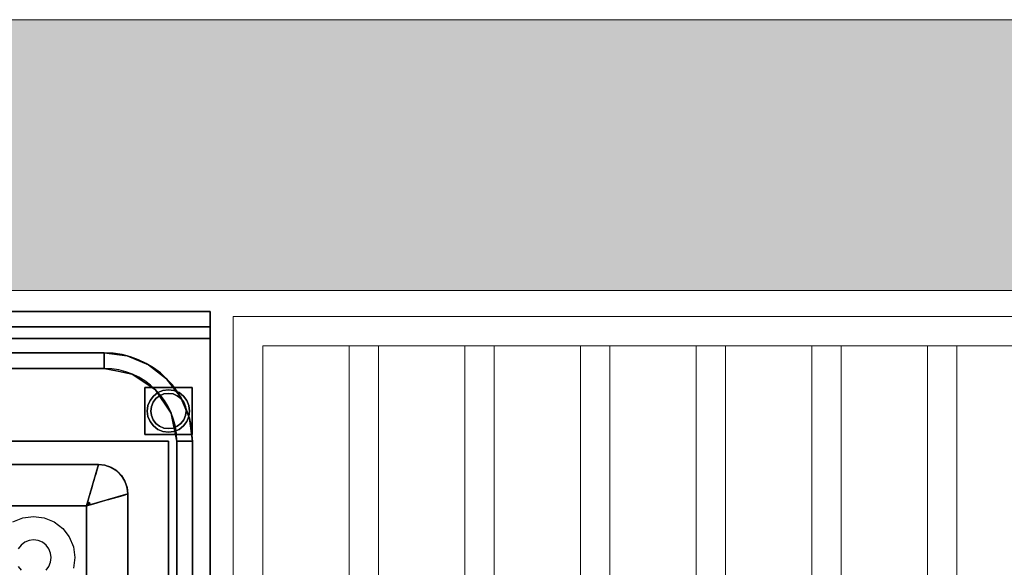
# Model space of a CAD drawing. Extents: x 3940905 to 4145695, y 925352 to 1109797.
# Tile 713 of 1056: x 4034492 to 4035328, y 1101843 to 1102308. Entities that reach past the tile are written whole.
import ezdxf

# ---------------------------------------------------------------- set-up
doc = ezdxf.new("R2010")
doc.units = 0
doc.header["$LTSCALE"] = 750
doc.header["$MEASUREMENT"] = 0
for name, color, linetype, lineweight in [('CKD Equipments', 252, 'CONTINUOUS', 0), ('HATCH', 7, 'CONTINUOUS', 0), ('wall', 7, 'CONTINUOUS', 25)]:
    doc.layers.add(name, color=color, linetype=linetype, lineweight=lineweight)

msp = doc.modelspace()

# ---------------------------------------------------------------- hatches: boundary and pattern name
at = {"layer": 'HATCH'}
h = msp.add_hatch(color=8, dxfattribs=at)
h.dxf.hatch_style = 1
h.paths.add_polyline_path([(4043641.81, 1102308.44), (4031046.81, 1102308.44), (4031046.81, 1088263.44), (4030916.81, 1088263.44), (4030916.81, 1074300.44), (4031079.81, 1074300.44), (4031079.81, 1067776.41), (4031536.81, 1067776.41), (4031536.81, 1072350.44), (4031536.81, 1074463.44), (4031146.81, 1074463.44), (4031146.81, 1088033.46), (4031271.81, 1088033.43), (4031271.81, 1102078.44), (4043641.81, 1102078.44)])

# ---------------------------------------------------------------- linework, layer by layer
at = {"layer": 'CKD Equipments', "color": 4, "lineweight": -2, "ltscale": 0.2}
for p, q in [((4033653.69, 1102060.53, -7.61), (4034653.69, 1102060.53, -7.61)), ((4034653.69, 1102060.53, -7.61), (4034653.69, 1101360.53, -7.61)), ((4033653.69, 1102047.53, -7.61), (4034653.69, 1102047.53, -7.61)), ((4033743.69, 1102025.41, -7.61), (4034563.69, 1102025.41, -7.61)), ((4034563.69, 1102012.13, -7.61), (4033743.69, 1102012.13, -7.61)), ((4034625.29, 1101450.53, -7.61), (4034625.29, 1101950.53, -7.61)), ((4034638.57, 1101950.53, -7.61), (4034638.57, 1101450.53, -7.61)), ((4033748.69, 1101930.53, -7.61), (4034558.69, 1101930.53, -7.61)), ((4034583.69, 1101905.53, -7.61), (4034583.69, 1101455.53, -7.61)), ((4034548.69, 1101895.53, -7.61), (4033758.69, 1101895.53, -7.61)), ((4034548.69, 1101465.53, -7.61), (4034548.69, 1101895.53, -7.61))]:
    msp.add_line(p, q, dxfattribs=at)
at = {"layer": 'CKD Equipments'}
for p, q in [((4034673.17, 1102056.34, -7.61), (4035423.17, 1102056.34, -7.61)), ((4034673.17, 1101456.34, -7.61), (4034673.17, 1102056.34, -7.61)), ((4034698.17, 1102031.34, -7.61), (4035398.17, 1102031.34, -7.61)), ((4034698.17, 1101481.34, -7.61), (4034698.17, 1102031.34, -7.61))]:
    msp.add_line(p, q, dxfattribs=at)
at = {"layer": 'CKD Equipments', "color": 252, "true_color": 0x989898}
for p, q in [((4034771.47, 1102031.34, -7.61), (4034771.47, 1101483.42, -7.61)), ((4034771.47, 1101483.42, -7.61), (4034771.47, 1102031.34, -7.61)), ((4034771.47, 1102031.34, -7.61), (4034771.47, 1101483.42, -7.61)), ((4034771.47, 1102031.34, -7.61), (4034771.47, 1101483.93, -7.61)), ((4034771.47, 1101483.93, -7.61), (4034771.47, 1102031.34, -7.61)), ((4034771.47, 1102031.34, -7.61), (4034771.47, 1101483.93, -7.61)), ((4034796.4, 1102031.34, -7.61), (4034796.4, 1101483.42, -7.61)), ((4034796.4, 1102031.34, -7.61), (4034796.4, 1101483.42, -7.61)), ((4034796.4, 1102031.34, -7.61), (4034796.4, 1101483.93, -7.61)), ((4034796.4, 1102031.34, -7.61), (4034796.4, 1101483.93, -7.61)), ((4034869.7, 1102031.34, -7.61), (4034869.7, 1101483.42, -7.61)), ((4034869.7, 1101483.42, -7.61), (4034869.7, 1102031.34, -7.61)), ((4034869.7, 1102031.34, -7.61), (4034869.7, 1101483.42, -7.61)), ((4034869.7, 1102031.34, -7.61), (4034869.7, 1101483.93, -7.61)), ((4034869.7, 1101483.93, -7.61), (4034869.7, 1102031.34, -7.61)), ((4034869.7, 1102031.34, -7.61), (4034869.7, 1101483.93, -7.61)), ((4034894.63, 1102031.34, -7.61), (4034894.63, 1101483.42, -7.61)), ((4034894.63, 1102031.34, -7.61), (4034894.63, 1101483.42, -7.61)), ((4034894.63, 1102031.34, -7.61), (4034894.63, 1101483.93, -7.61)), ((4034894.63, 1102031.34, -7.61), (4034894.63, 1101483.93, -7.61)), ((4034967.93, 1102031.34, -7.61), (4034967.93, 1101483.42, -7.61)), ((4034967.93, 1101483.42, -7.61), (4034967.93, 1102031.34, -7.61)), ((4034967.93, 1102031.34, -7.61), (4034967.93, 1101483.42, -7.61)), ((4034967.93, 1102031.34, -7.61), (4034967.93, 1101483.93, -7.61)), ((4034967.93, 1101483.93, -7.61), (4034967.93, 1102031.34, -7.61)), ((4034967.93, 1102031.34, -7.61), (4034967.93, 1101483.93, -7.61)), ((4034992.86, 1102031.34, -7.61), (4034992.86, 1101483.42, -7.61)), ((4034992.86, 1102031.34, -7.61), (4034992.86, 1101483.42, -7.61)), ((4034992.86, 1102031.34, -7.61), (4034992.86, 1101483.93, -7.61)), ((4034992.86, 1102031.34, -7.61), (4034992.86, 1101483.93, -7.61)), ((4035066.17, 1102031.34, -7.61), (4035066.17, 1101483.42, -7.61)), ((4035066.17, 1101483.42, -7.61), (4035066.17, 1102031.34, -7.61)), ((4035066.17, 1102031.34, -7.61), (4035066.17, 1101483.42, -7.61)), ((4035066.17, 1102031.34, -7.61), (4035066.17, 1101483.93, -7.61)), ((4035066.17, 1101483.93, -7.61), (4035066.17, 1102031.34, -7.61)), ((4035066.17, 1102031.34, -7.61), (4035066.17, 1101483.93, -7.61)), ((4035091.1, 1102031.34, -7.61), (4035091.1, 1101483.42, -7.61)), ((4035091.1, 1102031.34, -7.61), (4035091.1, 1101483.42, -7.61)), ((4035091.1, 1102031.34, -7.61), (4035091.1, 1101483.93, -7.61)), ((4035091.1, 1102031.34, -7.61), (4035091.1, 1101483.93, -7.61)), ((4035164.4, 1102031.34, -7.61), (4035164.4, 1101483.42, -7.61)), ((4035164.4, 1101483.42, -7.61), (4035164.4, 1102031.34, -7.61)), ((4035164.4, 1102031.34, -7.61), (4035164.4, 1101483.42, -7.61)), ((4035164.4, 1102031.34, -7.61), (4035164.4, 1101483.93, -7.61)), ((4035164.4, 1101483.93, -7.61), (4035164.4, 1102031.34, -7.61)), ((4035164.4, 1102031.34, -7.61), (4035164.4, 1101483.93, -7.61)), ((4035189.33, 1102031.34, -7.61), (4035189.33, 1101483.42, -7.61)), ((4035189.33, 1102031.34, -7.61), (4035189.33, 1101483.42, -7.61)), ((4035189.33, 1102031.34, -7.61), (4035189.33, 1101483.93, -7.61)), ((4035189.33, 1102031.34, -7.61), (4035189.33, 1101483.93, -7.61)), ((4035262.63, 1102031.34, -7.61), (4035262.63, 1101483.42, -7.61)), ((4035262.63, 1101483.42, -7.61), (4035262.63, 1102031.34, -7.61)), ((4035262.63, 1102031.34, -7.61), (4035262.63, 1101483.42, -7.61)), ((4035262.63, 1102031.34, -7.61), (4035262.63, 1101483.93, -7.61)), ((4035262.63, 1101483.93, -7.61), (4035262.63, 1102031.34, -7.61)), ((4035262.63, 1102031.34, -7.61), (4035262.63, 1101483.93, -7.61)), ((4035287.56, 1102031.34, -7.61), (4035287.56, 1101483.42, -7.61)), ((4035287.56, 1102031.34, -7.61), (4035287.56, 1101483.42, -7.61)), ((4035287.56, 1102031.34, -7.61), (4035287.56, 1101483.93, -7.61)), ((4035287.56, 1102031.34, -7.61), (4035287.56, 1101483.93, -7.61))]:
    msp.add_line(p, q, dxfattribs=at)
at = {"layer": 'CKD Equipments', "color": 4, "lineweight": -2, "ltscale": 0.2}
for centre, radius in [((4034563.69, 1101950.53, -7.61), 74.89), ((4034563.69, 1101950.53, -7.61), 61.61), ((4034558.69, 1101905.53, -7.61), 25)]:
    msp.add_arc(centre, radius, 0, 90, dxfattribs=at)
for points, invisible_edges in [([(4034153.69, 1101991.03, 842.39), (4034149.8, 1101990.52, 842.39), (4033653.69, 1102060.53, 842.39), (4034653.69, 1102060.53, 842.39)], 10), ([(4034653.69, 1102060.53, 842.39), (4034157.57, 1101990.52, 842.39), (4034153.69, 1101991.03, 842.39)], 13), ([(4034161.19, 1101989.02, 842.39), (4034157.57, 1101990.52, 842.39), (4034653.69, 1102060.53, 842.39)], 14), ([(4034164.29, 1101986.63, 842.39), (4034161.19, 1101989.02, 842.39), (4034653.69, 1102060.53, 842.39)], 14), ([(4034166.68, 1101983.53, 842.39), (4034164.29, 1101986.63, 842.39), (4034653.69, 1102060.53, 842.39)], 14), ([(4034166.68, 1101983.53, 842.39), (4034653.69, 1102060.53, 842.39), (4034618.19, 1101950.53, 842.39), (4034168.17, 1101979.91, 842.39)], 7), ([(4034653.69, 1101360.53, 842.39), (4034618.19, 1101396.03, 842.39), (4034618.19, 1101950.53, 842.39), (4034653.69, 1102060.53, 842.39)], 5), ([(4034653.69, 1102046.19, 897.39), (4034653.69, 1102044.6, 895.32), (4034653.69, 1102060.53, 842.39)], 14), ([(4034653.69, 1102047.19, 899.8), (4034653.69, 1102046.19, 897.39), (4034653.69, 1102060.53, 842.39)], 14), ([(4034653.69, 1102060.53, 992.39), (4034653.69, 1102047.53, 992.39), (4034653.69, 1102047.53, 902.39), (4034653.69, 1102060.53, 842.39)], 4), ([(4034653.69, 1102047.53, 902.39), (4034653.69, 1102047.19, 899.8), (4034653.69, 1102060.53, 842.39)], 14), ([(4034653.69, 1102037.53, 892.39), (4034653.69, 1101360.53, 892.39), (4034653.69, 1101360.53, 842.39), (4034653.69, 1102060.53, 842.39)], 8), ([(4034653.69, 1102042.53, 893.73), (4034653.69, 1102040.12, 892.73), (4034653.69, 1102060.53, 842.39)], 14), ([(4034653.69, 1102060.53, 842.39), (4034653.69, 1102040.12, 892.73), (4034653.69, 1102037.53, 892.39)], 13), ([(4034653.69, 1102042.53, 893.73), (4034653.69, 1102060.53, 842.39), (4034653.69, 1102044.6, 895.32)], 3), ([(4034653.69, 1102047.19, 899.8), (4034653.69, 1102047.53, 902.39), (4033653.69, 1102047.53, 902.39), (4033653.69, 1102047.19, 899.8)], 8), ([(4033653.69, 1102046.19, 897.39), (4034653.69, 1102046.19, 897.39), (4034653.69, 1102047.19, 899.8), (4033653.69, 1102047.19, 899.8)], 5), ([(4034653.69, 1102046.19, 897.39), (4033653.69, 1102046.19, 897.39), (4033653.69, 1102044.6, 895.32), (4034653.69, 1102044.6, 895.32)], 5), ([(4034653.69, 1102044.6, 895.32), (4033653.69, 1102044.6, 895.32), (4033653.69, 1102042.53, 893.73), (4034653.69, 1102042.53, 893.73)], 5), ([(4033653.69, 1102040.12, 892.73), (4034653.69, 1102040.12, 892.73), (4034653.69, 1102042.53, 893.73), (4033653.69, 1102042.53, 893.73)], 5), ([(4033653.69, 1102037.53, 892.39), (4034653.69, 1102037.53, 892.39), (4034653.69, 1102040.12, 892.73), (4033653.69, 1102040.12, 892.73)], 4), ([(4033743.69, 1102025.41, 892.39), (4034563.69, 1102025.41, 892.39), (4034653.69, 1102037.53, 892.39), (4033653.69, 1102037.53, 892.39)], 10), ([(4034563.69, 1102025.41, 892.39), (4034583.07, 1102022.86, 892.39), (4034653.69, 1102037.53, 892.39)], 14), ([(4034583.07, 1102022.86, 892.39), (4034601.13, 1102015.38, 892.39), (4034653.69, 1102037.53, 892.39)], 14), ([(4034601.13, 1102015.38, 892.39), (4034616.64, 1102003.48, 892.39), (4034653.69, 1102037.53, 892.39)], 14), ([(4034628.54, 1101987.97, 892.39), (4034653.69, 1102037.53, 892.39), (4034616.64, 1102003.48, 892.39)], 3), ([(4034653.69, 1102037.53, 892.39), (4034628.54, 1101987.97, 892.39), (4034636.02, 1101969.91, 892.39)], 13), ([(4034636.02, 1101969.91, 892.39), (4034638.57, 1101950.53, 892.39), (4034653.69, 1102037.53, 892.39)], 14), ([(4034653.69, 1102037.53, 892.39), (4034638.57, 1101950.53, 892.39), (4034638.57, 1101450.53, 892.39), (4034653.69, 1101360.53, 892.39)], 5), ([(4034575.47, 1102009.79, 882.39), (4034563.69, 1102025.41, 892.39), (4034563.69, 1102012.13, 882.39)], 1), ([(4034575.47, 1102009.79, 882.39), (4034583.07, 1102022.86, 892.39), (4034563.69, 1102025.41, 892.39)], 13), ([(4034575.47, 1102009.79, 882.39), (4034587.26, 1102007.44, 882.39), (4034583.07, 1102022.86, 892.39)], 14), ([(4034601.13, 1102015.38, 892.39), (4034583.07, 1102022.86, 892.39), (4034587.26, 1102007.44, 882.39)], 14), ([(4034153.69, 1101991.03, 882.39), (4034157.57, 1101990.52, 882.39), (4034563.69, 1102012.13, 882.39), (4033743.69, 1102012.13, 882.39)], 10), ([(4034563.69, 1102012.13, 882.39), (4034157.57, 1101990.52, 882.39), (4034161.19, 1101989.02, 882.39)], 13), ([(4034563.69, 1102012.13, 882.39), (4034161.19, 1101989.02, 882.39), (4034164.29, 1101986.63, 882.39)], 13), ([(4034563.69, 1102012.13, 882.39), (4034164.29, 1101986.63, 882.39), (4034166.68, 1101983.53, 882.39)], 13), ([(4034166.68, 1101983.53, 882.39), (4034168.17, 1101979.91, 882.39), (4034563.69, 1102012.13, 882.39)], 14), ([(4034563.69, 1102012.13, 882.39), (4034168.17, 1101979.91, 882.39), (4034168.69, 1101976.03, 882.39), (4034558.69, 1101930.53, 882.39)], 13), ([(4034563.69, 1102012.13, 882.39), (4034558.69, 1101930.53, 882.39), (4034564.25, 1101929.9, 882.39), (4034587.26, 1102007.44, 882.39)], 5), ([(4034601.13, 1102015.38, 892.39), (4034587.26, 1102007.44, 882.39), (4034597.26, 1102000.77, 882.39)], 13), ([(4034601.13, 1102015.38, 892.39), (4034597.26, 1102000.77, 882.39), (4034616.64, 1102003.48, 892.39)], 3), ([(4034587.26, 1102007.44, 882.39), (4034564.25, 1101929.9, 882.39), (4034607.25, 1101994.09, 882.39)], 3), ([(4034607.25, 1101994.09, 882.39), (4034616.64, 1102003.48, 892.39), (4034597.26, 1102000.77, 882.39)], 3), ([(4034613.93, 1101984.1, 882.39), (4034616.64, 1102003.48, 892.39), (4034607.25, 1101994.09, 882.39)], 3), ([(4034616.64, 1102003.48, 892.39), (4034613.93, 1101984.1, 882.39), (4034628.54, 1101987.97, 892.39)], 3), ([(4034569.54, 1101928.05, 882.39), (4034620.6, 1101974.1, 882.39), (4034607.25, 1101994.09, 882.39), (4034564.25, 1101929.9, 882.39)], 5), ([(4034635.57, 1101980.69, -2.61), (4034618.19, 1101994.03, -2.61), (4034613.53, 1101993.41, -2.61), (4034602.6, 1101985.03, -2.61)], 13), ([(4034630.91, 1101988.75, -7.61), (4034633.77, 1101985.03, -7.61), (4034602.6, 1101985.03, -7.61), (4034618.19, 1101994.03, -7.61)], 14), ([(4034602.6, 1101985.03, -7.61), (4034613.53, 1101993.41, -7.61), (4034618.19, 1101994.03, -7.61)], 13), ([(4034613.53, 1101993.41, -2.61), (4034609.19, 1101991.62, -2.61), (4034605.46, 1101988.75, -2.61), (4034602.6, 1101985.03, -2.61)], 8), ([(4034605.46, 1101988.75, -7.61), (4034609.19, 1101991.62, -7.61), (4034613.53, 1101993.41, -7.61), (4034602.6, 1101985.03, -7.61)], 4), ([(4034613.53, 1101993.41, -7.61), (4034609.19, 1101991.62, -7.61), (4034609.19, 1101991.62, -2.61), (4034613.53, 1101993.41, -2.61)], 10), ([(4034618.19, 1101994.03, -7.61), (4034613.53, 1101993.41, -7.61), (4034613.53, 1101993.41, -2.61), (4034618.19, 1101994.03, -2.61)], 10), ([(4034635.57, 1101980.69, -2.61), (4034633.77, 1101985.03, -2.61), (4034630.91, 1101988.75, -2.61), (4034618.19, 1101994.03, -2.61)], 12), ([(4034627.19, 1101991.62, -2.61), (4034622.84, 1101993.41, -2.61), (4034618.19, 1101994.03, -2.61), (4034630.91, 1101988.75, -2.61)], 4), ([(4034618.19, 1101994.03, -7.61), (4034622.84, 1101993.41, -7.61), (4034627.19, 1101991.62, -7.61), (4034630.91, 1101988.75, -7.61)], 8), ([(4034618.19, 1101994.03, -2.61), (4034622.84, 1101993.41, -2.61), (4034622.84, 1101993.41, -7.61), (4034618.19, 1101994.03, -7.61)], 10), ([(4034627.19, 1101991.62, -7.61), (4034622.84, 1101993.41, -7.61), (4034622.84, 1101993.41, -2.61), (4034627.19, 1101991.62, -2.61)], 10), ([(4034602.6, 1101985.03, -2.61), (4034600.8, 1101980.69, -2.61), (4034600.19, 1101976.03, -2.61), (4034635.57, 1101980.69, -2.61)], 12), ([(4034602.6, 1101985.03, -7.61), (4034633.77, 1101985.03, -7.61), (4034600.8, 1101971.37, -7.61), (4034600.19, 1101976.03, -7.61)], 11), ([(4034602.6, 1101985.03, -7.61), (4034600.19, 1101976.03, -7.61), (4034600.8, 1101980.69, -7.61)], 1), ([(4034600.8, 1101971.37, -7.61), (4034633.77, 1101985.03, -7.61), (4034635.57, 1101980.69, -7.61), (4034635.57, 1101971.37, -7.61)], 13), ([(4034602.6, 1101985.03, -7.61), (4034600.8, 1101980.69, -7.61), (4034600.8, 1101980.69, -2.61), (4034602.6, 1101985.03, -2.61)], 10), ([(4034605.46, 1101988.75, -7.61), (4034602.6, 1101985.03, -7.61), (4034602.6, 1101985.03, -2.61), (4034605.46, 1101988.75, -2.61)], 10), ([(4034603.19, 1101976.03, -2.61), (4034603.7, 1101979.91, -2.61), (4034605.2, 1101983.53, -2.61), (4034618.19, 1101991.03, -2.61)], 12), ([(4034632.67, 1101979.91, 67.39), (4034631.18, 1101983.53, 67.39), (4034628.79, 1101986.63, 67.39), (4034603.19, 1101976.03, 67.39)], 12), ([(4034605.2, 1101983.53, 67.39), (4034603.7, 1101979.91, 67.39), (4034603.19, 1101976.03, 67.39), (4034628.79, 1101986.63, 67.39)], 12), ([(4034610.69, 1101989.02, -2.61), (4034614.3, 1101990.52, -2.61), (4034618.19, 1101991.03, -2.61), (4034605.2, 1101983.53, -2.61)], 12), ([(4034605.2, 1101983.53, 67.39), (4034610.69, 1101989.02, 67.39), (4034607.58, 1101986.63, 67.39)], 1), ([(4034610.69, 1101989.02, -2.61), (4034605.2, 1101983.53, -2.61), (4034607.58, 1101986.63, -2.61)], 1), ([(4034607.58, 1101986.63, 67.39), (4034607.58, 1101986.63, -2.61), (4034605.2, 1101983.53, -2.61), (4034605.2, 1101983.53, 67.39)], 5), ([(4034609.19, 1101991.62, -7.61), (4034605.46, 1101988.75, -7.61), (4034605.46, 1101988.75, -2.61), (4034609.19, 1101991.62, -2.61)], 10), ([(4034610.69, 1101989.02, 67.39), (4034610.69, 1101989.02, -2.61), (4034607.58, 1101986.63, -2.61), (4034607.58, 1101986.63, 67.39)], 5), ([(4034614.3, 1101990.52, 67.39), (4034610.69, 1101989.02, 67.39), (4034618.19, 1101991.03, 67.39)], 2), ([(4034614.3, 1101990.52, 67.39), (4034614.3, 1101990.52, -2.61), (4034610.69, 1101989.02, -2.61), (4034610.69, 1101989.02, 67.39)], 5), ([(4034613.93, 1101984.1, 882.39), (4034620.6, 1101974.1, 882.39), (4034628.54, 1101987.97, 892.39)], 14), ([(4034614.3, 1101990.52, -2.61), (4034614.3, 1101990.52, 67.39), (4034618.19, 1101991.03, 67.39), (4034618.19, 1101991.03, -2.61)], 5), ([(4034622.07, 1101990.52, 67.39), (4034618.19, 1101991.03, 67.39), (4034628.79, 1101986.63, 67.39), (4034625.69, 1101989.02, 67.39)], 2), ([(4034628.79, 1101986.63, -2.61), (4034618.19, 1101991.03, -2.61), (4034622.07, 1101990.52, -2.61), (4034625.69, 1101989.02, -2.61)], 1), ([(4034622.07, 1101990.52, 67.39), (4034622.07, 1101990.52, -2.61), (4034618.19, 1101991.03, -2.61), (4034618.19, 1101991.03, 67.39)], 5), ([(4034620.6, 1101974.1, 882.39), (4034636.02, 1101969.91, 892.39), (4034628.54, 1101987.97, 892.39)], 13), ([(4034625.69, 1101989.02, 67.39), (4034625.69, 1101989.02, -2.61), (4034622.07, 1101990.52, -2.61), (4034622.07, 1101990.52, 67.39)], 5), ([(4034628.79, 1101986.63, 67.39), (4034628.79, 1101986.63, -2.61), (4034625.69, 1101989.02, -2.61), (4034625.69, 1101989.02, 67.39)], 5), ([(4034630.91, 1101988.75, -7.61), (4034627.19, 1101991.62, -7.61), (4034627.19, 1101991.62, -2.61), (4034630.91, 1101988.75, -2.61)], 10), ([(4034628.79, 1101986.63, -2.61), (4034631.18, 1101983.53, -2.61), (4034632.67, 1101979.91, -2.61)], 12), ([(4034628.79, 1101986.63, 67.39), (4034631.18, 1101983.53, 67.39), (4034631.18, 1101983.53, -2.61), (4034628.79, 1101986.63, -2.61)], 10), ([(4034633.77, 1101985.03, -7.61), (4034630.91, 1101988.75, -7.61), (4034630.91, 1101988.75, -2.61), (4034633.77, 1101985.03, -2.61)], 10), ([(4034635.57, 1101980.69, -7.61), (4034633.77, 1101985.03, -7.61), (4034633.77, 1101985.03, -2.61), (4034635.57, 1101980.69, -2.61)], 10), ([(4034168.17, 1101979.91, 842.39), (4034618.19, 1101950.53, 842.39), (4034168.69, 1101976.03, 842.39)], 3), ([(4034168.69, 1101976.03, 842.39), (4034618.19, 1101950.53, 842.39), (4034168.17, 1101972.14, 842.39)], 3), ([(4034168.69, 1101976.03, 882.39), (4034168.17, 1101972.14, 882.39), (4034558.69, 1101930.53, 882.39)], 14), ([(4034600.19, 1101976.03, -2.61), (4034635.57, 1101971.37, -2.61), (4034636.19, 1101976.03, -2.61), (4034635.57, 1101980.69, -2.61)], 9), ([(4034600.19, 1101976.03, -2.61), (4034600.8, 1101980.69, -2.61), (4034600.8, 1101980.69, -7.61), (4034600.19, 1101976.03, -7.61)], 2), ([(4034635.57, 1101971.37, -2.61), (4034600.19, 1101976.03, -2.61), (4034600.8, 1101971.37, -2.61), (4034609.19, 1101960.44, -2.61)], 13), ([(4034600.19, 1101976.03, -7.61), (4034600.8, 1101971.37, -7.61), (4034600.8, 1101971.37, -2.61), (4034600.19, 1101976.03, -2.61)], 2), ([(4034603.19, 1101976.03, 67.39), (4034603.7, 1101972.14, 67.39), (4034605.2, 1101968.53, 67.39), (4034632.67, 1101979.91, 67.39)], 12), ([(4034605.2, 1101968.53, -2.61), (4034603.19, 1101976.03, -2.61), (4034632.67, 1101979.91, -2.61), (4034607.58, 1101965.42, -2.61)], 7), ([(4034603.7, 1101979.91, 67.39), (4034603.7, 1101979.91, -2.61), (4034603.19, 1101976.03, -2.61), (4034603.19, 1101976.03, 67.39)], 1), ([(4034603.7, 1101972.14, -2.61), (4034603.19, 1101976.03, -2.61), (4034605.2, 1101968.53, -2.61)], 2), ([(4034603.19, 1101976.03, 67.39), (4034603.19, 1101976.03, -2.61), (4034603.7, 1101972.14, -2.61), (4034603.7, 1101972.14, 67.39)], 4), ([(4034605.2, 1101983.53, 67.39), (4034605.2, 1101983.53, -2.61), (4034603.7, 1101979.91, -2.61), (4034603.7, 1101979.91, 67.39)], 5), ([(4034632.67, 1101979.91, 67.39), (4034605.2, 1101968.53, 67.39), (4034607.58, 1101965.42, 67.39), (4034633.19, 1101976.03, 67.39)], 5), ([(4034607.58, 1101965.42, 67.39), (4034622.07, 1101961.54, 67.39), (4034625.69, 1101963.04, 67.39), (4034633.19, 1101976.03, 67.39)], 13), ([(4034632.67, 1101972.14, 67.39), (4034633.19, 1101976.03, 67.39), (4034625.69, 1101963.04, 67.39), (4034631.18, 1101968.53, 67.39)], 6), ([(4034631.18, 1101983.53, -2.61), (4034631.18, 1101983.53, 67.39), (4034632.67, 1101979.91, 67.39), (4034632.67, 1101979.91, -2.61)], 5), ([(4034633.19, 1101976.03, -2.61), (4034632.67, 1101972.14, -2.61), (4034632.67, 1101979.91, -2.61)], 2), ([(4034633.19, 1101976.03, -2.61), (4034632.67, 1101979.91, -2.61), (4034632.67, 1101979.91, 67.39), (4034633.19, 1101976.03, 67.39)], 2), ([(4034632.67, 1101972.14, 67.39), (4034632.67, 1101972.14, -2.61), (4034633.19, 1101976.03, -2.61), (4034633.19, 1101976.03, 67.39)], 1), ([(4034635.57, 1101971.37, -7.61), (4034635.57, 1101980.69, -7.61), (4034636.19, 1101976.03, -7.61)], 1), ([(4034636.19, 1101976.03, -7.61), (4034635.57, 1101980.69, -7.61), (4034635.57, 1101980.69, -2.61), (4034636.19, 1101976.03, -2.61)], 2), ([(4034636.19, 1101976.03, -2.61), (4034635.57, 1101971.37, -2.61), (4034635.57, 1101971.37, -7.61), (4034636.19, 1101976.03, -7.61)], 2), ([(4034164.29, 1101965.42, 842.39), (4034166.68, 1101968.53, 842.39), (4034618.19, 1101950.53, 842.39)], 14), ([(4034558.69, 1101930.53, 882.39), (4034166.68, 1101968.53, 882.39), (4034164.29, 1101965.42, 882.39)], 13), ([(4034618.19, 1101950.53, 842.39), (4034166.68, 1101968.53, 842.39), (4034168.17, 1101972.14, 842.39)], 13), ([(4034558.69, 1101930.53, 882.39), (4034168.17, 1101972.14, 882.39), (4034166.68, 1101968.53, 882.39)], 13), ([(4034620.6, 1101974.1, 882.39), (4034569.54, 1101928.05, 882.39), (4034574.28, 1101925.07, 882.39), (4034625.29, 1101950.53, 882.39)], 5), ([(4034602.6, 1101967.03, -2.61), (4034605.46, 1101963.3, -2.61), (4034609.19, 1101960.44, -2.61), (4034600.8, 1101971.37, -2.61)], 4), ([(4034627.19, 1101960.44, -7.61), (4034600.8, 1101971.37, -7.61), (4034635.57, 1101971.37, -7.61), (4034630.91, 1101963.3, -7.61)], 7), ([(4034600.8, 1101971.37, -7.61), (4034627.19, 1101960.44, -7.61), (4034622.84, 1101958.64, -7.61), (4034609.19, 1101960.44, -7.61)], 13), ([(4034609.19, 1101960.44, -7.61), (4034605.46, 1101963.3, -7.61), (4034602.6, 1101967.03, -7.61), (4034600.8, 1101971.37, -7.61)], 8), ([(4034600.8, 1101971.37, -7.61), (4034602.6, 1101967.03, -7.61), (4034602.6, 1101967.03, -2.61), (4034600.8, 1101971.37, -2.61)], 10), ([(4034603.7, 1101972.14, 67.39), (4034603.7, 1101972.14, -2.61), (4034605.2, 1101968.53, -2.61), (4034605.2, 1101968.53, 67.39)], 5), ([(4034605.2, 1101968.53, 67.39), (4034605.2, 1101968.53, -2.61), (4034607.58, 1101965.42, -2.61), (4034607.58, 1101965.42, 67.39)], 5), ([(4034609.19, 1101960.44, -2.61), (4034622.84, 1101958.64, -2.61), (4034627.19, 1101960.44, -2.61), (4034635.57, 1101971.37, -2.61)], 13), ([(4034636.02, 1101969.91, 892.39), (4034620.6, 1101974.1, 882.39), (4034622.95, 1101962.31, 882.39)], 13), ([(4034625.69, 1101963.04, -2.61), (4034622.07, 1101961.54, -2.61), (4034632.67, 1101972.14, -2.61), (4034628.79, 1101965.42, -2.61)], 6), ([(4034636.02, 1101969.91, 892.39), (4034622.95, 1101962.31, 882.39), (4034638.57, 1101950.53, 892.39)], 3), ([(4034631.18, 1101968.53, 67.39), (4034625.69, 1101963.04, 67.39), (4034628.79, 1101965.42, 67.39)], 1), ([(4034635.57, 1101971.37, -2.61), (4034627.19, 1101960.44, -2.61), (4034630.91, 1101963.3, -2.61), (4034633.77, 1101967.03, -2.61)], 1), ([(4034628.79, 1101965.42, -2.61), (4034632.67, 1101972.14, -2.61), (4034631.18, 1101968.53, -2.61)], 1), ([(4034628.79, 1101965.42, 67.39), (4034628.79, 1101965.42, -2.61), (4034631.18, 1101968.53, -2.61), (4034631.18, 1101968.53, 67.39)], 5), ([(4034630.91, 1101963.3, -7.61), (4034635.57, 1101971.37, -7.61), (4034633.77, 1101967.03, -7.61)], 1), ([(4034631.18, 1101968.53, 67.39), (4034631.18, 1101968.53, -2.61), (4034632.67, 1101972.14, -2.61), (4034632.67, 1101972.14, 67.39)], 5), ([(4034633.77, 1101967.03, -7.61), (4034635.57, 1101971.37, -7.61), (4034635.57, 1101971.37, -2.61), (4034633.77, 1101967.03, -2.61)], 10), ([(4034153.69, 1101961.03, 842.39), (4034157.57, 1101961.54, 842.39), (4034618.19, 1101950.53, 842.39), (4033689.19, 1101950.53, 842.39)], 10), ([(4033748.69, 1101930.53, 882.39), (4034558.69, 1101930.53, 882.39), (4034153.69, 1101961.03, 882.39)], 14), ([(4034157.57, 1101961.54, 882.39), (4034153.69, 1101961.03, 882.39), (4034558.69, 1101930.53, 882.39)], 14), ([(4034161.19, 1101963.04, 842.39), (4034618.19, 1101950.53, 842.39), (4034157.57, 1101961.54, 842.39)], 3), ([(4034161.19, 1101963.04, 882.39), (4034157.57, 1101961.54, 882.39), (4034558.69, 1101930.53, 882.39)], 14), ([(4034161.19, 1101963.04, 842.39), (4034164.29, 1101965.42, 842.39), (4034618.19, 1101950.53, 842.39)], 14), ([(4034161.19, 1101963.04, 882.39), (4034558.69, 1101930.53, 882.39), (4034164.29, 1101965.42, 882.39)], 3), ([(4034602.6, 1101967.03, -7.61), (4034605.46, 1101963.3, -7.61), (4034605.46, 1101963.3, -2.61), (4034602.6, 1101967.03, -2.61)], 10), ([(4034605.46, 1101963.3, -7.61), (4034609.19, 1101960.44, -7.61), (4034609.19, 1101960.44, -2.61), (4034605.46, 1101963.3, -2.61)], 10), ([(4034610.69, 1101963.04, 67.39), (4034614.3, 1101961.54, 67.39), (4034618.19, 1101961.03, 67.39), (4034607.58, 1101965.42, 67.39)], 4), ([(4034622.07, 1101961.54, 67.39), (4034607.58, 1101965.42, 67.39), (4034618.19, 1101961.03, 67.39)], 3), ([(4034618.19, 1101961.03, -2.61), (4034614.3, 1101961.54, -2.61), (4034610.69, 1101963.04, -2.61), (4034607.58, 1101965.42, -2.61)], 8), ([(4034618.19, 1101961.03, -2.61), (4034607.58, 1101965.42, -2.61), (4034622.07, 1101961.54, -2.61)], 3), ([(4034607.58, 1101965.42, 67.39), (4034607.58, 1101965.42, -2.61), (4034610.69, 1101963.04, -2.61), (4034610.69, 1101963.04, 67.39)], 5), ([(4034609.19, 1101960.44, -2.61), (4034613.53, 1101958.64, -2.61), (4034618.19, 1101958.03, -2.61), (4034622.84, 1101958.64, -2.61)], 8), ([(4034618.19, 1101958.03, -7.61), (4034613.53, 1101958.64, -7.61), (4034609.19, 1101960.44, -7.61), (4034622.84, 1101958.64, -7.61)], 4), ([(4034609.19, 1101960.44, -7.61), (4034613.53, 1101958.64, -7.61), (4034613.53, 1101958.64, -2.61), (4034609.19, 1101960.44, -2.61)], 10), ([(4034610.69, 1101963.04, 67.39), (4034610.69, 1101963.04, -2.61), (4034614.3, 1101961.54, -2.61), (4034614.3, 1101961.54, 67.39)], 5), ([(4034614.3, 1101961.54, 67.39), (4034614.3, 1101961.54, -2.61), (4034618.19, 1101961.03, -2.61), (4034618.19, 1101961.03, 67.39)], 5), ([(4034622.07, 1101961.54, -2.61), (4034622.07, 1101961.54, 67.39), (4034618.19, 1101961.03, 67.39), (4034618.19, 1101961.03, -2.61)], 5), ([(4034622.07, 1101961.54, 67.39), (4034622.07, 1101961.54, -2.61), (4034625.69, 1101963.04, -2.61), (4034625.69, 1101963.04, 67.39)], 5), ([(4034622.84, 1101958.64, -7.61), (4034627.19, 1101960.44, -7.61), (4034627.19, 1101960.44, -2.61), (4034622.84, 1101958.64, -2.61)], 10), ([(4034625.29, 1101950.53, 882.39), (4034638.57, 1101950.53, 892.39), (4034622.95, 1101962.31, 882.39)], 2), ([(4034625.69, 1101963.04, 67.39), (4034625.69, 1101963.04, -2.61), (4034628.79, 1101965.42, -2.61), (4034628.79, 1101965.42, 67.39)], 5), ([(4034627.19, 1101960.44, -7.61), (4034630.91, 1101963.3, -7.61), (4034630.91, 1101963.3, -2.61), (4034627.19, 1101960.44, -2.61)], 10), ([(4034630.91, 1101963.3, -7.61), (4034633.77, 1101967.03, -7.61), (4034633.77, 1101967.03, -2.61), (4034630.91, 1101963.3, -2.61)], 10), ([(4034618.19, 1101958.03, -2.61), (4034613.53, 1101958.64, -2.61), (4034613.53, 1101958.64, -7.61), (4034618.19, 1101958.03, -7.61)], 10), ([(4034618.19, 1101958.03, -7.61), (4034622.84, 1101958.64, -7.61), (4034622.84, 1101958.64, -2.61), (4034618.19, 1101958.03, -2.61)], 10), ([(4034493.08, 1101862.13, 472.39), (4034490.7, 1101859.03, 472.39), (4033689.19, 1101950.53, 472.39)], 14), ([(4034496.19, 1101864.52, 472.39), (4034493.08, 1101862.13, 472.39), (4033689.19, 1101950.53, 472.39), (4034618.19, 1101950.53, 472.39)], 10), ([(4034618.19, 1101950.53, 472.39), (4034499.8, 1101866.02, 472.39), (4034496.19, 1101864.52, 472.39)], 13), ([(4034503.69, 1101866.53, 472.39), (4034499.8, 1101866.02, 472.39), (4034618.19, 1101950.53, 472.39)], 14), ([(4034507.57, 1101866.02, 472.39), (4034503.69, 1101866.53, 472.39), (4034618.19, 1101950.53, 472.39)], 14), ([(4034511.19, 1101864.52, 472.39), (4034507.57, 1101866.02, 472.39), (4034618.19, 1101950.53, 472.39)], 14), ([(4034618.19, 1101950.53, 472.39), (4034514.29, 1101862.13, 472.39), (4034511.19, 1101864.52, 472.39)], 13), ([(4034514.29, 1101862.13, 472.39), (4034618.19, 1101950.53, 472.39), (4034516.68, 1101859.03, 472.39)], 3), ([(4034618.19, 1101396.03, 472.39), (4034514.29, 1101840.92, 472.39), (4034516.68, 1101844.03, 472.39), (4034618.19, 1101950.53, 472.39)], 5), ([(4034518.17, 1101855.41, 472.39), (4034516.68, 1101859.03, 472.39), (4034618.19, 1101950.53, 472.39)], 14), ([(4034516.68, 1101844.03, 472.39), (4034518.17, 1101847.64, 472.39), (4034618.19, 1101950.53, 472.39)], 14), ([(4034618.19, 1101950.53, 472.39), (4034518.69, 1101851.53, 472.39), (4034518.17, 1101855.41, 472.39)], 13), ([(4034518.69, 1101851.53, 472.39), (4034618.19, 1101950.53, 472.39), (4034518.17, 1101847.64, 472.39)], 3), ([(4034625.29, 1101950.53, 882.39), (4034574.28, 1101925.07, 882.39), (4034578.23, 1101921.11, 882.39)], 13), ([(4034625.29, 1101950.53, 882.39), (4034578.23, 1101921.11, 882.39), (4034581.21, 1101916.37, 882.39)], 13), ([(4034625.29, 1101950.53, 882.39), (4034581.21, 1101916.37, 882.39), (4034583.06, 1101911.09, 882.39)], 13), ([(4034625.29, 1101950.53, 882.39), (4034583.06, 1101911.09, 882.39), (4034583.69, 1101905.53, 882.39), (4034625.29, 1101450.53, 882.39)], 5), ([(4034556.39, 1101922.49, 797.39), (4034564.21, 1101922.53, 812.7), (4034557.54, 1101926.51, 839.89)], 3), ([(4034558.69, 1101930.53, 882.39), (4034557.54, 1101926.51, 839.89), (4034564.02, 1101927.1, 854.79)], 14), ([(4034564.02, 1101927.1, 854.79), (4034564.25, 1101929.9, 882.39), (4034558.69, 1101930.53, 882.39)], 13), ([(4034564.25, 1101929.9, 882.39), (4034564.02, 1101927.1, 854.79), (4034569.54, 1101928.05, 882.39)], 3), ([(4034569.54, 1101928.05, 882.39), (4034569.64, 1101923.56, 845.14), (4034574.28, 1101925.07, 882.39)], 3), ([(4034554.36, 1101915.39, 722.39), (4034562.05, 1101916.06, 746.85), (4034555.04, 1101917.76, 747.39)], 3), ([(4034562.05, 1101916.06, 746.85), (4034555.71, 1101920.12, 772.39), (4034555.04, 1101917.76, 747.39)], 13), ([(4034563.79, 1101918.02, 771.26), (4034556.39, 1101922.49, 797.39), (4034555.71, 1101920.12, 772.39)], 13), ([(4034576.72, 1101916.48, 845.14), (4034578.23, 1101921.11, 882.39), (4034574.28, 1101925.07, 882.39)], 13), ([(4034578.23, 1101921.11, 882.39), (4034576.72, 1101916.48, 845.14), (4034581.21, 1101916.37, 882.39)], 3), ([(4034552.33, 1101908.3, 647.39), (4034555.13, 1101907.79, 646.81), (4034553.01, 1101910.66, 672.39)], 3), ([(4034557.82, 1101910.96, 684.92), (4034553.69, 1101913.03, 697.39), (4034553.01, 1101910.66, 672.39)], 13), ([(4034554.36, 1101915.39, 722.39), (4034553.69, 1101913.03, 697.39), (4034560.85, 1101913.82, 722.39)], 14), ([(4034575.65, 1101903.23, 797.39), (4034579.67, 1101904.38, 839.89), (4034575.7, 1101911.05, 812.71)], 14), ([(4034580.26, 1101910.86, 854.8), (4034579.67, 1101904.38, 839.89), (4034583.69, 1101905.53, 882.39)], 13), ([(4034583.06, 1101911.09, 882.39), (4034581.21, 1101916.37, 882.39), (4034580.26, 1101910.86, 854.8)], 14), ([(4034580.26, 1101910.86, 854.8), (4034583.69, 1101905.53, 882.39), (4034583.06, 1101911.09, 882.39)], 13), ([(4034550.98, 1101903.57, 597.39), (4034549.83, 1101899.55, 554.89), (4034552.29, 1101901.79, 582.08)], 14), ([(4034551.66, 1101905.93, 622.39), (4034550.98, 1101903.57, 597.39), (4034555.01, 1101905.13, 622.39)], 14), ([(4034552.33, 1101908.3, 647.39), (4034551.66, 1101905.93, 622.39), (4034555.13, 1101907.79, 646.81)], 14), ([(4034562.17, 1101899.38, 654.89), (4034560.5, 1101901.29, 640.52), (4034559.45, 1101898.6, 626.14)], 3), ([(4034563.68, 1101903.71, 677.65), (4034562.17, 1101899.38, 654.89), (4034564.89, 1101900.16, 683.64)], 13), ([(4034567.61, 1101900.93, 712.4), (4034567.63, 1101904.92, 718.33), (4034564.89, 1101900.16, 683.64)], 3), ([(4034571.63, 1101902.08, 754.89), (4034570.08, 1101906.23, 745.25), (4034567.61, 1101900.93, 712.4)], 3), ([(4034572.9, 1101906.89, 773.93), (4034571.63, 1101902.08, 754.89), (4034575.65, 1101903.23, 797.39)], 13), ([(4034583.69, 1101905.53, 882.39), (4034583.69, 1101455.53, 882.39), (4034625.29, 1101450.53, 882.39)], 14), ([(4033758.69, 1101895.53, 512.39), (4034486.19, 1101881.84, 512.39), (4034494.63, 1101885.33, 512.39)], 13), ([(4034548.69, 1101895.53, 512.39), (4033758.69, 1101895.53, 512.39), (4034494.63, 1101885.33, 512.39), (4034503.69, 1101886.53, 512.39)], 10), ([(4034548.69, 1101895.53, 512.39), (4034503.69, 1101886.53, 512.39), (4034512.74, 1101885.33, 512.39)], 13), ([(4034548.69, 1101895.53, 512.39), (4034512.74, 1101885.33, 512.39), (4034521.19, 1101881.84, 512.39)], 13), ([(4034521.19, 1101881.84, 512.39), (4034528.43, 1101876.28, 512.39), (4034548.69, 1101895.53, 512.39)], 14), ([(4034534, 1101869.03, 512.39), (4034548.69, 1101895.53, 512.39), (4034528.43, 1101876.28, 512.39)], 3), ([(4034548.69, 1101895.53, 512.39), (4034534, 1101869.03, 512.39), (4034537.49, 1101860.59, 512.39)], 13), ([(4034537.49, 1101860.59, 512.39), (4034538.69, 1101851.53, 512.39), (4034548.69, 1101895.53, 512.39)], 14), ([(4034548.69, 1101895.53, 512.39), (4034538.69, 1101851.53, 512.39), (4034537.49, 1101842.47, 512.39), (4034548.69, 1101465.53, 512.39)], 5), ([(4034549.92, 1101898.07, 539.99), (4034549.83, 1101899.55, 554.89), (4034548.69, 1101895.53, 512.39)], 1), ([(4034551.03, 1101898.67, 549.65), (4034548.69, 1101895.53, 512.39), (4034551.82, 1101897.87, 549.65)], 12), ([(4034551.03, 1101898.67, 549.65), (4034549.92, 1101898.07, 539.99), (4034548.69, 1101895.53, 512.39)], 1), ([(4034551.23, 1101896.76, 539.99), (4034551.82, 1101897.87, 549.65), (4034548.69, 1101895.53, 512.39)], 1), ([(4034548.69, 1101895.53, 512.39), (4034552.71, 1101896.68, 554.89), (4034551.23, 1101896.76, 539.99)], 2), ([(4034556.73, 1101897.82, 597.39), (4034554.95, 1101899.13, 582.08), (4034552.71, 1101896.68, 554.89)], 3), ([(4034557.84, 1101900.27, 612.45), (4034556.73, 1101897.82, 597.39), (4034559.45, 1101898.6, 626.14)], 13), ([(4033689.19, 1101396.03, 472.39), (4034490.7, 1101844.03, 472.39), (4034493.08, 1101840.92, 472.39), (4034618.19, 1101396.03, 472.39)], 5)]:
    msp.add_3dface(points, dxfattribs=dict(at, invisible_edges=invisible_edges))
for points in [[(4034653.69, 1102060.53, 842.39), (4033653.69, 1102060.53, 842.39), (4033653.69, 1102060.53, 992.39), (4034653.69, 1102060.53, 992.39)], [(4034653.69, 1102060.53, 992.39), (4033653.69, 1102060.53, 992.39), (4033653.69, 1102047.53, 992.39), (4034653.69, 1102047.53, 992.39)], [(4034653.69, 1102047.53, 992.39), (4033653.69, 1102047.53, 992.39), (4033653.69, 1102047.53, 902.39), (4034653.69, 1102047.53, 902.39)], [(4034563.69, 1102012.13, 882.39), (4034563.69, 1102025.41, 892.39), (4033743.69, 1102025.41, 892.39), (4033743.69, 1102012.13, 882.39)], [(4034598.19, 1101996.03, 842.39), (4034598.19, 1101956.03, 842.39), (4034638.19, 1101956.03, 842.39), (4034638.19, 1101996.03, 842.39)], [(4034638.19, 1101956.03, 67.39), (4034598.19, 1101956.03, 67.39), (4034598.19, 1101996.03, 67.39), (4034638.19, 1101996.03, 67.39)], [(4034638.19, 1101996.03, 842.39), (4034638.19, 1101996.03, 67.39), (4034598.19, 1101996.03, 67.39), (4034598.19, 1101996.03, 842.39)], [(4034598.19, 1101996.03, 842.39), (4034598.19, 1101996.03, 67.39), (4034598.19, 1101956.03, 67.39), (4034598.19, 1101956.03, 842.39)], [(4034638.19, 1101956.03, 842.39), (4034638.19, 1101956.03, 67.39), (4034638.19, 1101996.03, 67.39), (4034638.19, 1101996.03, 842.39)], [(4034598.19, 1101956.03, 842.39), (4034598.19, 1101956.03, 67.39), (4034638.19, 1101956.03, 67.39), (4034638.19, 1101956.03, 842.39)], [(4033689.19, 1101950.53, 472.39), (4033689.19, 1101950.53, 842.39), (4034618.19, 1101950.53, 842.39), (4034618.19, 1101950.53, 472.39)], [(4034618.19, 1101950.53, 472.39), (4034618.19, 1101950.53, 842.39), (4034618.19, 1101396.03, 842.39), (4034618.19, 1101396.03, 472.39)], [(4034625.29, 1101450.53, 882.39), (4034638.57, 1101450.53, 892.39), (4034638.57, 1101950.53, 892.39), (4034625.29, 1101950.53, 882.39)], [(4034548.69, 1101895.53, 512.39), (4034558.69, 1101930.53, 882.39), (4033748.69, 1101930.53, 882.39), (4033758.69, 1101895.53, 512.39)], [(4034548.69, 1101465.53, 512.39), (4034583.69, 1101455.53, 882.39), (4034583.69, 1101905.53, 882.39), (4034548.69, 1101895.53, 512.39)]]:
    msp.add_3dface(points, dxfattribs=at)
at = {"layer": 'wall', "lineweight": 0, "ltscale": 2, "elevation": -7.61}
msp.add_lwpolyline([(4043641.81, 1102308.44), (4031046.81, 1102308.44), (4031046.81, 1088263.44), (4030916.81, 1088263.44), (4030916.81, 1074300.44), (4031079.81, 1074300.44), (4031079.81, 1067776.41), (4031536.81, 1067776.41), (4031536.81, 1074463.44), (4031146.81, 1074463.44), (4031146.81, 1088033.46), (4031271.81, 1088033.43), (4031271.81, 1102078.44), (4043641.81, 1102078.44)], close=True, dxfattribs=at)

doc.saveas('drawing.dxf')
